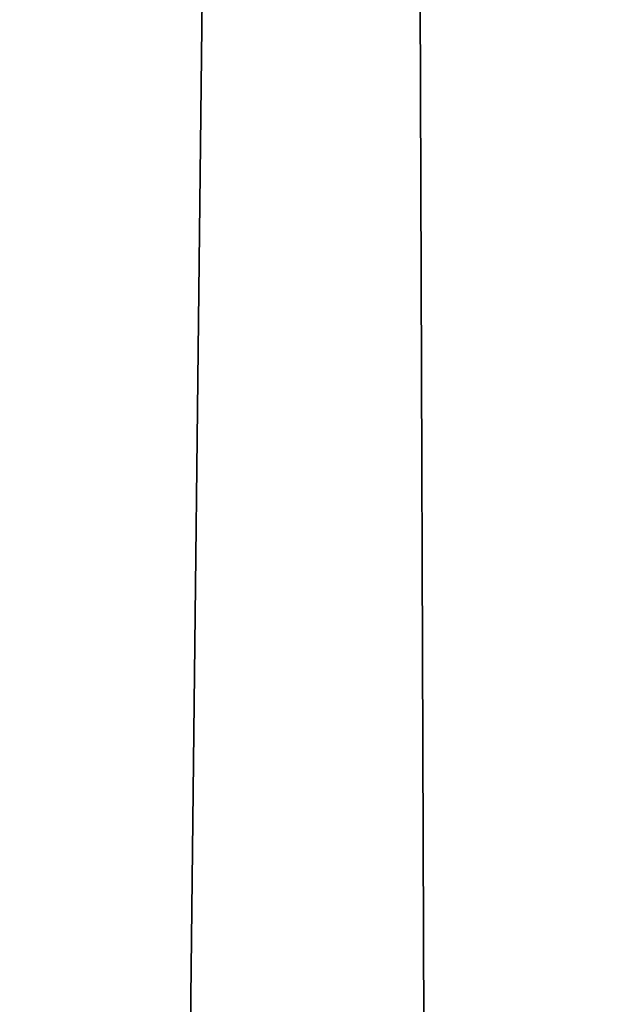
# Model space of a CAD drawing. Header units: millimetres. Extents: x -455 to 455, y -678 to 20.
# Tile 278 of 656: x -2.199 to -2.044, y -55.171 to -54.914. Entities that reach past the tile are written whole.
import ezdxf

# ---------------------------------------------------------------- set-up
doc = ezdxf.new("R2010")
doc.units = ezdxf.units.MM
doc.header["$LTSCALE"] = 65.185185
for name, color, linetype in [('237', 7, 'CONTINUOUS'), ('362', 7, 'CONTINUOUS'), ('375', 7, 'CONTINUOUS'), ('566', 7, 'CONTINUOUS'), ('568', 7, 'CONTINUOUS')]:
    doc.layers.add(name, color=color, linetype=linetype)

msp = doc.modelspace()

# ---------------------------------------------------------------- linework, layer by layer
at = {"layer": '237', "linetype": 'Continuous'}
for points in [[(-2.02482, -74.85131, -2.96229), (-2.2, -25, -1.35), (-2.63505, -74.85131, -1.35), (-2.02482, -74.85131, -2.96229)], [(-1.87094, -25.60872, -2.45872), (-2.2, -25, -1.35), (-2.02482, -74.85131, -2.96229), (-1.87094, -25.60872, -2.45872)]]:
    msp.add_3dface(points, dxfattribs=at)
at = {"layer": '362', "linetype": 'Continuous'}
for points in [[(-2, -74.7, 19.85), (-2, 0, 19.85), (-4.05718, -6.35378, 19.03358), (-2, -74.7, 19.85)], [(-2, -74.7, 19.85), (-4.05718, -6.35378, 19.03358), (-4.12132, -74.7, 18.97132), (-2, -74.7, 19.85)]]:
    msp.add_3dface(points, dxfattribs=at)
at = {"layer": '375', "linetype": 'Continuous'}
for points in [[(-2, -41.71041, -6.15), (-2.34238, -71.5, -6.28562), (-2.35355, -41.71041, -6.29645), (-2, -41.71041, -6.15)], [(-2, -71.5, -6.15), (-2.34238, -71.5, -6.28562), (-2, -41.71041, -6.15), (-2, -71.5, -6.15)]]:
    msp.add_3dface(points, dxfattribs=at)
at = {"layer": '566', "linetype": 'Continuous'}
for points in [[(-2.09344, -12.78906, 15.05), (-1.9099, -11.79276, 15.84277), (-2.63505, -74.85131, 15.05), (-2.09344, -12.78906, 15.05)], [(-2.63505, -74.85131, 15.05), (-1.9099, -11.79276, 15.84277), (-2.02482, -74.85131, 16.66229), (-2.63505, -74.85131, 15.05)]]:
    msp.add_3dface(points, dxfattribs=at)
at = {"layer": '568', "linetype": 'Continuous'}
msp.add_3dface([(-2.63505, -74.85131, 15.05), (-2.32584, -39.4198, 14.79427), (-2.09344, -12.78906, 15.05), (-2.63505, -74.85131, 15.05)], dxfattribs=at)

doc.saveas('drawing.dxf')
